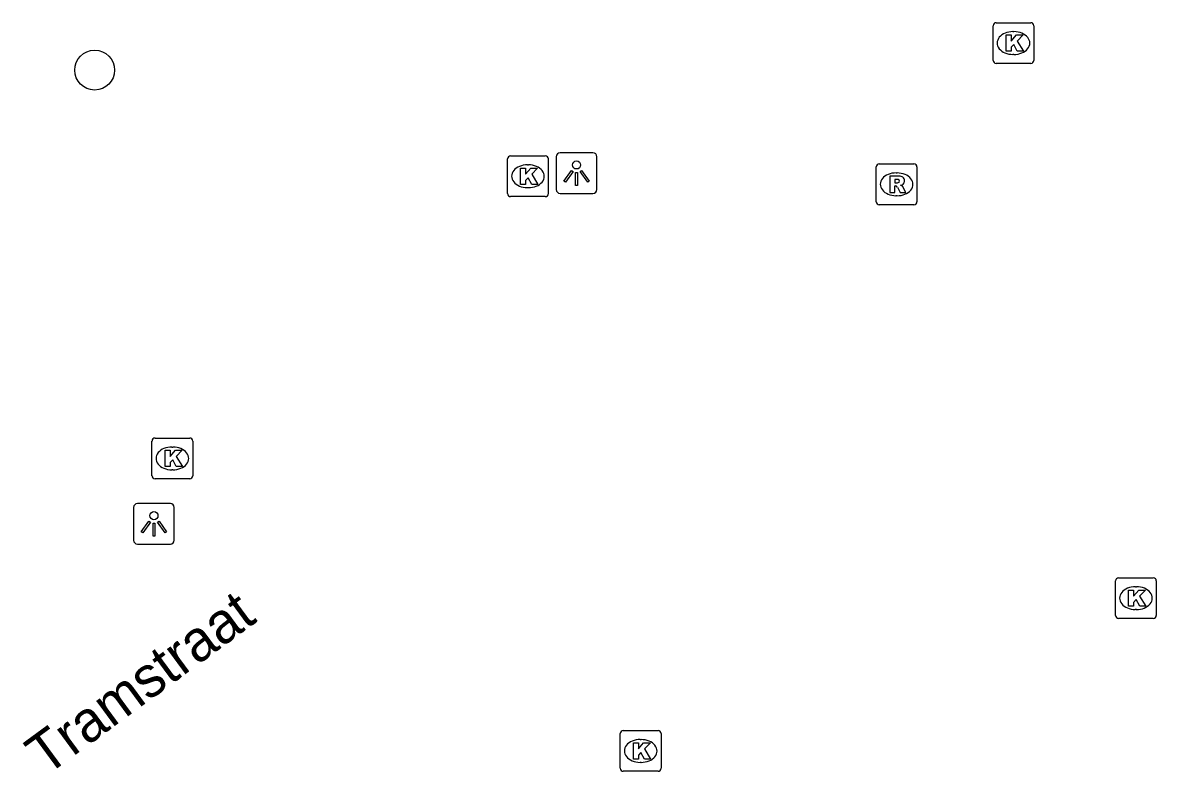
# Model space of a CAD drawing. Extents: x 161087 to 161922, y 382574 to 383873.
# Drawn here: x 161684.97 to 161712.8, y 383259.67 to 383278.06 of the extents above; entities that cross this region are included whole.
import ezdxf

# ---------------------------------------------------------------- set-up
doc = ezdxf.new("R2010")
doc.units = 0
for name, color, linetype in [('IMGEO_Boom', 7, 'Continuous'), ('IMGEO_Kolk', 7, 'Continuous'), ('IMGEO_Lichtpunt', 7, 'Continuous'), ('IMGEO_Openbare_ruimte_label', 7, 'Continuous'), ('IMGEO_Rioolput', 7, 'Continuous')]:
    doc.layers.add(name, color=color, linetype=linetype)

msp = doc.modelspace()

# ---------------------------------------------------------------- linework, layer by layer
at = {"layer": 'IMGEO_Boom'}
msp.add_circle((161686.737, 383276.89), 0.489, dxfattribs=at)
at = {"layer": 'IMGEO_Kolk'}
for p, q in [((161708.79, 383277.129), (161708.79, 383277.981)), ((161708.865, 383278.055), (161709.717, 383278.055)), ((161709.278, 383277.835), (161709.303, 383277.835)), ((161709.791, 383277.981), (161709.791, 383277.129)), ((161709.301, 383277.275), (161709.276, 383277.275)), ((161709.717, 383277.055), (161708.865, 383277.055)), ((161696.947, 383274.784), (161697.799, 383274.784)), ((161696.872, 383273.858), (161696.872, 383274.71)), ((161697.36, 383274.564), (161697.385, 383274.564)), ((161697.873, 383274.71), (161697.873, 383273.858)), ((161697.383, 383274.004), (161697.358, 383274.004)), ((161697.799, 383273.784), (161696.947, 383273.784)), ((161688.219, 383267.856), (161689.071, 383267.856)), ((161688.144, 383266.93), (161688.144, 383267.782)), ((161688.632, 383267.636), (161688.657, 383267.636)), ((161689.145, 383267.782), (161689.145, 383266.93)), ((161688.655, 383267.076), (161688.63, 383267.076)), ((161689.071, 383266.856), (161688.219, 383266.856)), ((161711.796, 383263.499), (161711.796, 383264.351)), ((161711.871, 383264.425), (161712.723, 383264.425)), ((161712.284, 383264.205), (161712.309, 383264.205)), ((161712.797, 383264.351), (161712.797, 383263.499)), ((161712.307, 383263.645), (161712.282, 383263.645)), ((161712.723, 383263.425), (161711.871, 383263.425)), ((161699.639, 383259.747), (161699.639, 383260.599)), ((161699.714, 383260.673), (161700.566, 383260.673)), ((161700.64, 383260.599), (161700.64, 383259.747)), ((161700.127, 383260.453), (161700.152, 383260.453)), ((161700.15, 383259.893), (161700.125, 383259.893)), ((161700.566, 383259.673), (161699.714, 383259.673))]:
    msp.add_line(p, q, dxfattribs=at)
for points in [[(161708.79, 383277.129), (161708.79, 383277.981)], [(161708.865, 383278.055), (161709.717, 383278.055)], [(161709.791, 383277.981), (161709.791, 383277.129)], [(161709.111, 383277.755), (161709.234, 383277.755), (161709.234, 383277.604), (161709.364, 383277.755), (161709.528, 383277.755), (161709.382, 383277.604), (161709.535, 383277.355), (161709.383, 383277.355), (161709.298, 383277.519), (161709.234, 383277.452), (161709.234, 383277.355), (161709.111, 383277.355), (161709.111, 383277.755)], [(161709.717, 383277.055), (161708.865, 383277.055)], [(161696.947, 383274.784), (161697.799, 383274.784)], [(161696.872, 383273.858), (161696.872, 383274.71)], [(161697.193, 383274.484), (161697.316, 383274.484), (161697.316, 383274.333), (161697.446, 383274.484), (161697.61, 383274.484), (161697.464, 383274.333), (161697.617, 383274.084), (161697.465, 383274.084), (161697.38, 383274.248), (161697.316, 383274.181), (161697.316, 383274.084), (161697.193, 383274.084), (161697.193, 383274.484)], [(161697.873, 383274.71), (161697.873, 383273.858)], [(161697.799, 383273.784), (161696.947, 383273.784)], [(161688.219, 383267.856), (161689.071, 383267.856)], [(161688.144, 383266.93), (161688.144, 383267.782)], [(161688.465, 383267.556), (161688.588, 383267.556), (161688.588, 383267.405), (161688.718, 383267.556), (161688.882, 383267.556), (161688.736, 383267.405), (161688.889, 383267.156), (161688.737, 383267.156), (161688.652, 383267.32), (161688.588, 383267.253), (161688.588, 383267.156), (161688.465, 383267.156), (161688.465, 383267.556)], [(161689.145, 383267.782), (161689.145, 383266.93)], [(161689.071, 383266.856), (161688.219, 383266.856)], [(161711.796, 383263.499), (161711.796, 383264.351)], [(161711.871, 383264.425), (161712.723, 383264.425)], [(161712.797, 383264.351), (161712.797, 383263.499)], [(161712.117, 383264.125), (161712.24, 383264.125), (161712.24, 383263.974), (161712.37, 383264.125), (161712.534, 383264.125), (161712.388, 383263.974), (161712.541, 383263.725), (161712.389, 383263.725), (161712.304, 383263.889), (161712.24, 383263.822), (161712.24, 383263.725), (161712.117, 383263.725), (161712.117, 383264.125)], [(161712.723, 383263.425), (161711.871, 383263.425)], [(161699.639, 383259.747), (161699.639, 383260.599)], [(161699.714, 383260.673), (161700.566, 383260.673)], [(161700.64, 383260.599), (161700.64, 383259.747)], [(161699.96, 383260.373), (161700.083, 383260.373), (161700.083, 383260.222), (161700.213, 383260.373), (161700.377, 383260.373), (161700.231, 383260.222), (161700.384, 383259.973), (161700.232, 383259.973), (161700.147, 383260.137), (161700.083, 383260.07), (161700.083, 383259.973), (161699.96, 383259.973), (161699.96, 383260.373)], [(161700.566, 383259.673), (161699.714, 383259.673)]]:
    msp.add_lwpolyline(points, dxfattribs=at)
for centre, start, end in [((161708.867, 383277.979), 91.552, 178.448), ((161708.867, 383277.979), 91.552, 178.448), ((161709.715, 383277.979), 1.552, 88.448), ((161709.715, 383277.979), 1.552, 88.448), ((161708.867, 383277.131), 181.552, 268.448), ((161708.867, 383277.131), 181.552, 268.448), ((161709.715, 383277.131), 271.552, 358.448), ((161709.715, 383277.131), 271.552, 358.448), ((161696.949, 383274.708), 91.552, 178.448), ((161696.949, 383274.708), 91.552, 178.448), ((161697.797, 383274.708), 1.552, 88.448), ((161697.797, 383274.708), 1.552, 88.448), ((161696.949, 383273.86), 181.552, 268.448), ((161696.949, 383273.86), 181.552, 268.448), ((161697.797, 383273.86), 271.552, 358.448), ((161697.797, 383273.86), 271.552, 358.448), ((161688.221, 383267.78), 91.552, 178.448), ((161688.221, 383267.78), 91.552, 178.448), ((161689.069, 383267.78), 1.552, 88.448), ((161689.069, 383267.78), 1.552, 88.448), ((161688.221, 383266.932), 181.552, 268.448), ((161688.221, 383266.932), 181.552, 268.448), ((161689.069, 383266.932), 271.552, 358.448), ((161689.069, 383266.932), 271.552, 358.448), ((161711.873, 383264.349), 91.552, 178.448), ((161711.873, 383264.349), 91.552, 178.448), ((161712.721, 383264.349), 1.552, 88.448), ((161712.721, 383264.349), 1.552, 88.448), ((161711.873, 383263.501), 181.552, 268.448), ((161711.873, 383263.501), 181.552, 268.448), ((161712.721, 383263.501), 271.552, 358.448), ((161712.721, 383263.501), 271.552, 358.448), ((161699.716, 383260.597), 91.552, 178.448), ((161699.716, 383260.597), 91.552, 178.448), ((161700.564, 383260.597), 1.552, 88.448), ((161700.564, 383260.597), 1.552, 88.448), ((161699.716, 383259.749), 181.552, 268.448), ((161699.716, 383259.749), 181.552, 268.448), ((161700.564, 383259.749), 271.552, 358.448), ((161700.564, 383259.749), 271.552, 358.448)]:
    msp.add_arc(centre, 0.0765, start, end, dxfattribs=at)
for centre, major_axis, ratio, start_param, end_param in [((161709.277, 383277.555), (-0.387, 0.002), 0.722429, 4.712389, 7.853982), ((161709.302, 383277.555), (-0.39, 0.002), 0.717154, 1.570796, 4.712389), ((161697.359, 383274.284), (-0.387, 0.002), 0.722429, 4.712389, 7.853982), ((161697.384, 383274.284), (-0.39, 0.002), 0.717154, 1.570796, 4.712389), ((161688.631, 383267.356), (-0.387, 0.002), 0.722429, 4.712389, 7.853982), ((161688.656, 383267.356), (-0.39, 0.002), 0.717154, 1.570796, 4.712389), ((161712.283, 383263.925), (-0.387, 0.002), 0.722429, 4.712389, 7.853982), ((161712.308, 383263.925), (-0.39, 0.002), 0.717154, 1.570796, 4.712389), ((161700.126, 383260.173), (-0.387, 0.002), 0.722429, 4.712389, 7.853982), ((161700.151, 383260.173), (-0.39, 0.002), 0.717154, 1.570796, 4.712389)]:
    msp.add_ellipse(centre, major_axis=major_axis, ratio=ratio, start_param=start_param, end_param=end_param, dxfattribs=at)
at = {"layer": 'IMGEO_Lichtpunt'}
for p, q in [((161698.067, 383274.764), (161698.067, 383273.957)), ((161698.067, 383274.764), (161698.067, 383273.957)), ((161698.969, 383274.859), (161698.161, 383274.859)), ((161698.969, 383274.859), (161698.161, 383274.859)), ((161699.063, 383273.957), (161699.063, 383274.764)), ((161699.063, 383273.957), (161699.063, 383274.764)), ((161698.161, 383273.863), (161698.969, 383273.863)), ((161698.161, 383273.863), (161698.969, 383273.863)), ((161687.693, 383266.153), (161687.693, 383265.346)), ((161687.693, 383266.153), (161687.693, 383265.346)), ((161688.595, 383266.248), (161687.787, 383266.248)), ((161688.595, 383266.248), (161687.787, 383266.248)), ((161688.689, 383265.346), (161688.689, 383266.153)), ((161688.689, 383265.346), (161688.689, 383266.153)), ((161687.787, 383265.252), (161688.595, 383265.252)), ((161687.787, 383265.252), (161688.595, 383265.252))]:
    msp.add_line(p, q, dxfattribs=at)
for points in [[(161698.441, 383274.428), (161698.48, 383274.4), (161698.292, 383274.138), (161698.254, 383274.165), (161698.441, 383274.428)], [(161698.543, 383274.38), (161698.59, 383274.38), (161698.59, 383274.058), (161698.543, 383274.058), (161698.543, 383274.38)], [(161698.653, 383274.4), (161698.691, 383274.427), (161698.878, 383274.165), (161698.839, 383274.137), (161698.653, 383274.4)], [(161688.067, 383265.817), (161688.106, 383265.789), (161687.918, 383265.527), (161687.88, 383265.554), (161688.067, 383265.817)], [(161688.169, 383265.769), (161688.216, 383265.769), (161688.216, 383265.447), (161688.169, 383265.447), (161688.169, 383265.769)], [(161688.279, 383265.789), (161688.317, 383265.816), (161688.504, 383265.554), (161688.465, 383265.526), (161688.279, 383265.789)]]:
    msp.add_lwpolyline(points, dxfattribs=at)
for centre in [(161698.566, 383274.562), (161688.192, 383265.951)]:
    msp.add_circle(centre, 0.0994, dxfattribs=at)
for centre, start, end in [((161698.161, 383274.764), 90, 180), ((161698.161, 383274.764), 90, 180), ((161698.969, 383274.764), 0, 90), ((161698.969, 383274.764), 0, 90), ((161698.161, 383273.957), 180, 270), ((161698.161, 383273.957), 180, 270), ((161698.969, 383273.957), 270, 0), ((161698.969, 383273.957), 270, 360), ((161687.787, 383266.153), 90, 180), ((161687.787, 383266.153), 90, 180), ((161688.595, 383266.153), 0, 90), ((161688.595, 383266.153), 0, 90), ((161687.787, 383265.346), 180, 270), ((161687.787, 383265.346), 180, 270), ((161688.595, 383265.346), 270, 0), ((161688.595, 383265.346), 270, 360)]:
    msp.add_arc(centre, 0.0946, start, end, dxfattribs=at)
at = {"layer": 'IMGEO_Rioolput'}
for p, q in [((161705.921, 383273.66), (161705.921, 383274.512)), ((161705.996, 383274.586), (161706.848, 383274.586)), ((161706.922, 383274.512), (161706.922, 383273.66)), ((161706.409, 383274.366), (161706.434, 383274.366)), ((161706.432, 383273.806), (161706.407, 383273.806)), ((161706.848, 383273.586), (161705.996, 383273.586))]:
    msp.add_line(p, q, dxfattribs=at)
for points in [[(161705.921, 383273.66), (161705.921, 383274.512)], [(161705.996, 383274.586), (161706.848, 383274.586)], [(161706.922, 383274.512), (161706.922, 383273.66)], [(161706.51, 383274.284), (161706.258, 383274.286), (161706.258, 383273.886)], [(161706.436, 383274.205), (161706.382, 383274.205), (161706.382, 383274.124)], [(161706.258, 383273.886), (161706.382, 383273.886), (161706.382, 383274.048), (161706.393, 383274.048)], [(161706.382, 383274.124), (161706.434, 383274.124)], [(161706.44, 383274.019), (161706.511, 383273.886), (161706.651, 383273.886), (161706.586, 383274.012)], [(161706.848, 383273.586), (161705.996, 383273.586)]]:
    msp.add_lwpolyline(points, dxfattribs=at)
for centre, radius, start, end in [((161705.998, 383274.51), 0.0765, 91.552, 178.448), ((161705.998, 383274.51), 0.0765, 91.552, 178.448), ((161706.846, 383274.51), 0.0765, 1.552, 88.448), ((161706.846, 383274.51), 0.0765, 1.552, 88.448), ((161706.442, 383274.109), 0.0964, 77.0061, 93.1865), ((161706.456, 383274.166), 0.0378, 276.6634, 79.6772), ((161706.509, 383274.174), 0.109, 350.3612, 89.416), ((161706.392, 383273.995), 0.0533, 26.0293, 88.6989), ((161706.418, 383274.313), 0.19, 274.7715, 282.9687), ((161706.507, 383274.174), 0.112, 277.5842, 350.9817), ((161706.491, 383273.959), 0.108, 29.5134, 73.7905), ((161705.998, 383273.662), 0.0765, 181.552, 268.448), ((161705.998, 383273.662), 0.0765, 181.552, 268.448), ((161706.846, 383273.662), 0.0765, 271.552, 358.448), ((161706.846, 383273.662), 0.0765, 271.552, 358.448)]:
    msp.add_arc(centre, radius, start, end, dxfattribs=at)
for centre, major_axis, ratio, start_param, end_param in [((161706.408, 383274.086), (-0.387, 0.002), 0.722429, 4.712389, 7.853982), ((161706.433, 383274.086), (-0.39, 0.002), 0.717154, 1.570796, 4.712389)]:
    msp.add_ellipse(centre, major_axis=major_axis, ratio=ratio, start_param=start_param, end_param=end_param, dxfattribs=at)

# ---------------------------------------------------------------- texts
at = {"layer": 'IMGEO_Openbare_ruimte_label'}
msp.add_text('Tramstraat', height=1, rotation=36.297, dxfattribs=at).set_placement((161685.538, 383259.54))

doc.saveas('drawing.dxf')
